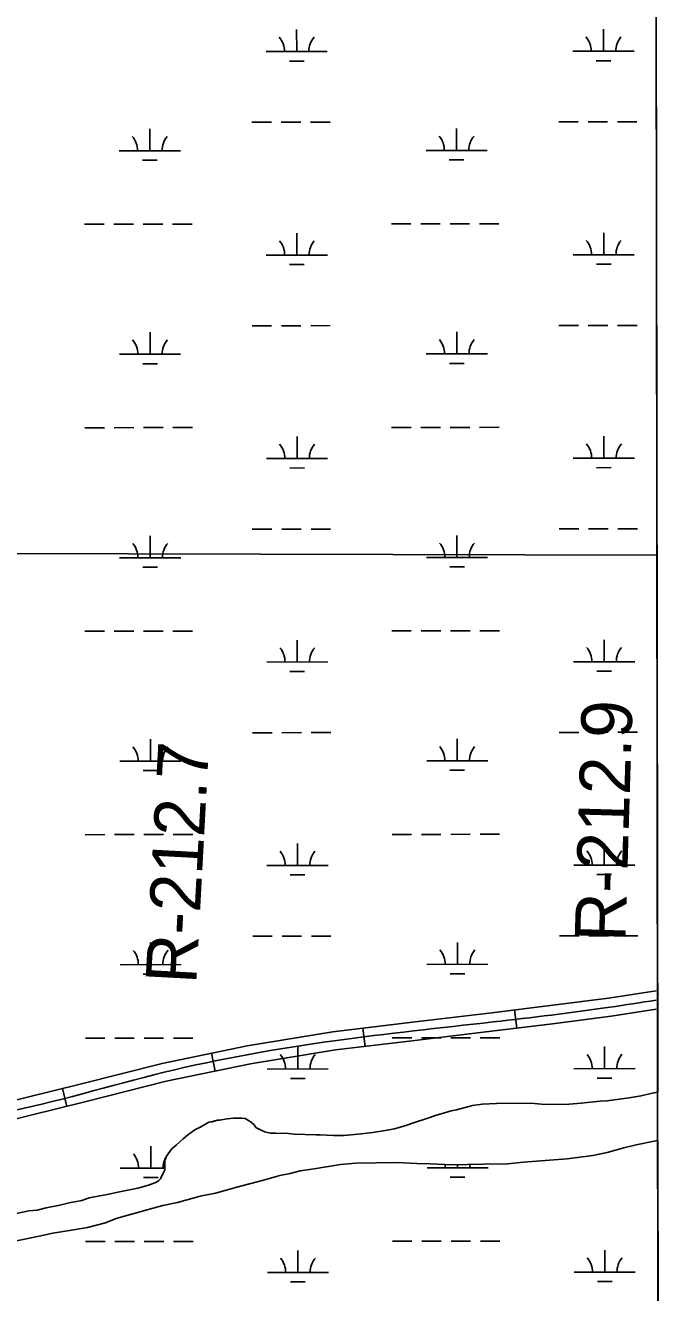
# Model space of a CAD drawing. Extents: x 3297753 to 3335611, y 652252 to 677623.
# Drawn here: x 3332385 to 3333426, y 661833 to 663905 of the extents above; entities that cross this region are included whole.
import ezdxf

# ---------------------------------------------------------------- set-up
doc = ezdxf.new("R2010")
doc.units = 0
for name, color, linetype in [('V-GRID-FRAM', 7, 'Continuous'), ('V-RIVR-RANG-IDEN', 7, 'Continuous'), ('V-ROAD-CNTR', 7, 'Continuous'), ('V-SITE-VEGE', 7, 'Continuous'), ('V-TOPO-BNDY', 7, 'Continuous'), ('V-WETL-SWMP', 7, 'Continuous')]:
    doc.layers.add(name, color=color, linetype=linetype)

msp = doc.modelspace()

# ---------------------------------------------------------------- linework, layer by layer
at = {"layer": 'V-GRID-FRAM'}
msp.add_lwpolyline([(3301859.6, 675814.9), (3333399.1, 675847), (3333425.5, 657662.7), (3301870.2, 657630.6), (3301859.6, 675814.9)], dxfattribs=at)
at = {"layer": 'V-ROAD-CNTR'}
for p, q in [((3333185, 662295.3), (3333188.7, 662265.5)), ((3332936.9, 662265.5), (3332940.4, 662235.7)), ((3332689.1, 662224.6), (3332695.1, 662195.2)), ((3332445.3, 662166.8), (3332452.5, 662137.7))]:
    msp.add_line(p, q, dxfattribs=at)
for points in [[(3331186.9, 662018.9), (3331277.7, 662028.3), (3331368.8, 662039.9), (3331444.1, 662051), (3331520, 662061.5), (3331627.6, 662069.8), (3331734.4, 662077.1), (3331855.9, 662091.7), (3331978.1, 662106.1), (3332075.5, 662112.9), (3332172.4, 662119.1), (3332257.3, 662128.1), (3332341.4, 662141.3), (3332474.5, 662174), (3332608.3, 662208), (3332747.6, 662236.6), (3332887.8, 662259.6), (3333018, 662275.2), (3333147.9, 662290.6), (3333243.4, 662302.5), (3333338.7, 662314.7), (3333416.4, 662326.6)], [(3331188.8, 661988.9), (3331281.1, 661998.5), (3331372.9, 662010.2), (3331448.3, 662021.3), (3331523.2, 662031.6), (3331629.8, 662039.9), (3331737.3, 662047.3), (3331859.4, 662061.9), (3331980.9, 662076.3), (3332077.5, 662083), (3332174.9, 662089.2), (3332261.2, 662098.3), (3332347.3, 662111.9), (3332481.8, 662144.9), (3332615, 662178.7), (3332753.1, 662207.1), (3332892, 662229.9), (3333021.6, 662245.4), (3333151.5, 662260.9), (3333247.1, 662272.8), (3333342.9, 662284.9), (3333416.4, 662296.3)]]:
    msp.add_lwpolyline(points, dxfattribs=at)
msp.add_spline([(3328023, 662390.8), (3328495.8, 662335.5), (3329060, 662301.1), (3329435.1, 662310.6), (3329616.6, 662316.2), (3329714.4, 662319.3), (3329771.8, 662311.2), (3329825.2, 662280), (3329861.1, 662218.4), (3329893.4, 662173), (3329949.2, 662161), (3330067.7, 662144.1), (3330256.8, 662152.9), (3330465.5, 662159.9), (3330666.4, 662160.9), (3330821.1, 662128.7), (3330941.1, 662044.6), (3331060.4, 662014.3), (3331187.9, 662003.9), (3331370.8, 662025), (3331521.6, 662046.5), (3331735.9, 662062.2), (3331979.5, 662091.2), (3332173.6, 662104.2), (3332344.3, 662126.6), (3332611.7, 662193.4), (3332889.9, 662244.8), (3333149.7, 662275.7), (3333340.8, 662299.8), (3333416.4, 662311.3)], degree=3, dxfattribs=at)
at = {"layer": 'V-SITE-VEGE'}
for p, q in [((3333414.7, 665088.7), (3333419, 662161.1)), ((3333372.1, 662151.6), (3333336.4, 662146.8)), ((3333391.8, 662154.7), (3333372.1, 662151.6)), ((3333410, 662159.2), (3333391.8, 662154.7)), ((3333419, 662161.1), (3333410, 662159.2)), ((3333081.1, 662130.4), (3333055.6, 662122.9)), ((3333089.8, 662132), (3333081.1, 662130.4)), ((3333116.1, 662138.8), (3333089.8, 662132)), ((3333132.1, 662141.1), (3333116.1, 662138.8)), ((3333155.4, 662142.1), (3333132.1, 662141.1)), ((3333211.6, 662142.7), (3333155.4, 662142.1)), ((3333234.3, 662140.7), (3333211.6, 662142.7)), ((3333274.4, 662141.1), (3333234.3, 662140.7)), ((3333294.1, 662142.8), (3333274.4, 662141.1)), ((3333324.7, 662146), (3333294.1, 662142.8)), ((3333336.4, 662146.8), (3333324.7, 662146)), ((3332685, 662111.9), (3332671.9, 662104.4)), ((3332690.1, 662112.6), (3332685, 662111.9)), ((3332698.8, 662114.9), (3332690.1, 662112.6)), ((3332702.4, 662115), (3332698.8, 662114.9)), ((3332714.8, 662117.3), (3332702.4, 662115)), ((3332725, 662118.1), (3332714.8, 662117.3)), ((3332738.9, 662118.2), (3332725, 662118.1)), ((3332744, 662117.6), (3332738.9, 662118.2)), ((3332751.4, 662113.3), (3332744, 662117.6)), ((3332754.3, 662111.1), (3332751.4, 662113.3)), ((3332758.7, 662107.5), (3332754.3, 662111.1)), ((3332761.7, 662103.1), (3332758.7, 662107.5)), ((3333006.9, 662106.3), (3332988.7, 662101)), ((3333019.3, 662110.8), (3333006.9, 662106.3)), ((3333041.1, 662117.6), (3333019.3, 662110.8)), ((3333055.6, 662122.9), (3333041.1, 662117.6)), ((3332650.1, 662090.4), (3332642.9, 662084.4)), ((3332661.7, 662099.2), (3332650.1, 662090.4)), ((3332671.9, 662104.4), (3332661.7, 662099.2)), ((3332771.2, 662098.1), (3332761.7, 662103.1)), ((3332776.4, 662096), (3332771.2, 662098.1)), ((3332785.1, 662093.9), (3332776.4, 662096)), ((3332793.9, 662094), (3332785.1, 662093.9)), ((3332815.1, 662093.5), (3332793.9, 662094)), ((3332824.6, 662092.1), (3332815.1, 662093.5)), ((3332859.6, 662091), (3332824.6, 662092.1)), ((3332866.9, 662091.1), (3332859.6, 662091)), ((3332888.8, 662089.8), (3332866.9, 662091.1)), ((3332906.3, 662090), (3332888.8, 662089.8)), ((3332934, 662092.5), (3332906.3, 662090)), ((3332953, 662094.8), (3332934, 662092.5)), ((3332973.4, 662098), (3332953, 662094.8)), ((3332988.7, 662101), (3332973.4, 662098)), ((3332623.4, 662067.5), (3332615.4, 662056.4)), ((3332632, 662074.8), (3332623.4, 662067.5)), ((3332642.9, 662084.4), (3332632, 662074.8)), ((3333336.5, 662062.2), (3333363.4, 662069.7)), ((3333363.4, 662069.7), (3333383.8, 662075)), ((3333383.8, 662075), (3333415.9, 662081.2)), ((3333415.9, 662081.2), (3333419.1, 662081.9)), ((3333419.1, 662081.9), (3333420.1, 661429.6)), ((3332615.4, 662056.4), (3332612.6, 662049.1)), ((3332612.6, 662049.1), (3332612.7, 662033.8)), ((3332900.2, 662042.5), (3332925, 662044.9)), ((3332925, 662044.9), (3332992.2, 662045.6)), ((3332992.2, 662045.6), (3333025, 662044.5)), ((3333025, 662044.5), (3333046.9, 662043.9)), ((3333046.9, 662043.9), (3333082.7, 662042.1)), ((3333173.9, 662043.7), (3333199.5, 662046.2)), ((3333199.5, 662046.2), (3333241.8, 662049.5)), ((3333241.8, 662049.5), (3333270.9, 662052)), ((3333270.9, 662052), (3333313.2, 662057.5)), ((3333313.2, 662057.5), (3333336.5, 662062.2)), ((3332608.5, 662025), (3332605.6, 662019.1)), ((3332611.3, 662030.1), (3332608.5, 662025)), ((3332612.7, 662033.8), (3332611.3, 662030.1)), ((3332774.2, 662017.1), (3332801.1, 662024.7)), ((3332801.1, 662024.7), (3332817.9, 662027.8)), ((3332817.9, 662027.8), (3332833.9, 662032.3)), ((3332833.9, 662032.3), (3332857.2, 662035.5)), ((3332857.2, 662035.5), (3332870.4, 662037.8)), ((3332870.4, 662037.8), (3332887.1, 662040.2)), ((3332887.1, 662040.2), (3332900.2, 662042.5)), ((3333082.7, 662042.1), (3333107.5, 662042.4)), ((3333107.5, 662042.4), (3333133.8, 662043.3)), ((3333133.8, 662043.3), (3333173.9, 662043.7)), ((3332568.5, 662004.1), (3332538.7, 661998)), ((3332586, 662008.7), (3332568.5, 662004.1)), ((3332599.1, 662013.9), (3332586, 662008.7)), ((3332602.7, 662016.2), (3332599.1, 662013.9)), ((3332605.6, 662019.1), (3332602.7, 662016.2)), ((3332695.6, 661995.9), (3332730.5, 662005.8)), ((3332730.5, 662005.8), (3332774.2, 662017.1)), ((3332476.8, 661983.5), (3332456.4, 661979.7)), ((3332489.1, 661988), (3332476.8, 661983.5)), ((3332518.3, 661993.4), (3332489.1, 661988)), ((3332538.7, 661998), (3332518.3, 661993.4)), ((3332633.7, 661980.7), (3332670.8, 661990.6)), ((3332670.8, 661990.6), (3332695.6, 661995.9)), ((3332390.1, 661966.6), (3332352.2, 661958.9)), ((3332403.9, 661968.2), (3332390.1, 661966.6)), ((3332418.5, 661972), (3332403.9, 661968.2)), ((3332441.1, 661975.9), (3332418.5, 661972)), ((3332456.4, 661979.7), (3332441.1, 661975.9)), ((3332533.3, 661954.2), (3332560.2, 661961.7)), ((3332560.2, 661961.7), (3332577.6, 661967)), ((3332577.6, 661967), (3332609.7, 661975.4)), ((3332609.7, 661975.4), (3332633.7, 661980.7)), ((3332486, 661939.8), (3332515.8, 661947.4)), ((3332515.8, 661947.4), (3332533.3, 661954.2)), ((3332367.9, 661917.5), (3332386.1, 661921.3)), ((3332386.1, 661921.3), (3332407.3, 661925.2)), ((3332407.3, 661925.2), (3332429.8, 661930.5)), ((3332429.8, 661930.5), (3332463.4, 661935.9)), ((3332463.4, 661935.9), (3332486, 661939.8))]:
    msp.add_line(p, q, dxfattribs=at)
at = {"layer": 'V-TOPO-BNDY'}
msp.add_line((3324715.9, 663061.4), (3333417.7, 663038.8), dxfattribs=at)
at = {"layer": 'V-WETL-SWMP'}
for p, q in [((3333414.7, 665088.7), (3333419, 662161.1)), ((3332828.5, 663862.1), (3332828.4, 663898.1)), ((3333330.4, 663862.6), (3333330.3, 663898.6)), ((3332778.5, 663862.1), (3332878.5, 663862.2)), ((3332816.5, 663846.7), (3332840.5, 663846.7)), ((3333280.4, 663862.6), (3333380.4, 663862.7)), ((3333318.4, 663847.2), (3333342.4, 663847.2)), ((3332755.2, 663746.6), (3332787.2, 663746.7)), ((3332803.2, 663746.7), (3332835.2, 663746.7)), ((3332851.2, 663746.7), (3332883.2, 663746.8)), ((3333257.1, 663747.1), (3333289.1, 663747.2)), ((3333305.1, 663747.2), (3333337.1, 663747.2)), ((3333353.1, 663747.2), (3333385.1, 663747.3)), ((3332588.2, 663700), (3332588.1, 663736)), ((3333090.1, 663700.5), (3333090, 663736.5)), ((3332538.2, 663700), (3332638.2, 663700.1)), ((3332576.2, 663684.6), (3332600.2, 663684.6)), ((3333040.1, 663700.5), (3333140.1, 663700.6)), ((3333078.1, 663685.1), (3333102.1, 663685.1)), ((3332481.4, 663579.8), (3332513.4, 663579.9)), ((3332529.4, 663579.9), (3332561.4, 663579.9)), ((3332577.4, 663579.9), (3332609.4, 663580)), ((3332625.4, 663580), (3332657.4, 663580)), ((3332983.3, 663580.4), (3333015.3, 663580.4)), ((3333031.3, 663580.4), (3333063.3, 663580.4)), ((3333079.3, 663580.5), (3333111.3, 663580.5)), ((3333127.3, 663580.5), (3333159.3, 663580.5)), ((3332828.8, 663529.5), (3332828.8, 663565.5)), ((3333330.7, 663530), (3333330.7, 663566)), ((3332778.8, 663529.4), (3332878.8, 663529.5)), ((3333280.7, 663529.9), (3333380.7, 663530)), ((3332816.8, 663514), (3332840.8, 663514)), ((3333318.7, 663514.5), (3333342.7, 663514.5)), ((3332755.5, 663414), (3332787.5, 663414)), ((3332803.5, 663414), (3332835.5, 663414)), ((3332851.5, 663414), (3332883.5, 663414.1)), ((3333257.4, 663414.5), (3333289.4, 663414.5)), ((3333305.4, 663414.5), (3333337.4, 663414.5)), ((3333353.4, 663414.6), (3333385.4, 663414.6)), ((3332588.5, 663367.4), (3332588.5, 663403.4)), ((3333090.4, 663367.9), (3333090.4, 663403.9)), ((3332538.5, 663367.3), (3332638.5, 663367.4)), ((3332576.5, 663351.9), (3332600.5, 663351.9)), ((3333040.4, 663367.8), (3333140.4, 663367.9)), ((3333078.4, 663352.4), (3333102.4, 663352.4)), ((3332481.8, 663247.2), (3332513.8, 663247.2)), ((3332529.8, 663247.2), (3332561.8, 663247.3)), ((3332577.8, 663247.3), (3332609.8, 663247.3)), ((3332625.8, 663247.3), (3332657.8, 663247.3)), ((3332983.7, 663247.7), (3333015.7, 663247.7)), ((3333031.7, 663247.7), (3333063.7, 663247.8)), ((3333079.7, 663247.8), (3333111.7, 663247.8)), ((3333127.7, 663247.8), (3333159.7, 663247.9)), ((3332829.1, 663196.8), (3332829.1, 663232.8)), ((3333331, 663197.3), (3333331, 663233.3)), ((3332779.1, 663196.7), (3332879.1, 663196.8)), ((3333281, 663197.2), (3333381, 663197.3)), ((3332817.2, 663181.3), (3332841.2, 663181.4)), ((3333319.1, 663181.8), (3333343.1, 663181.9)), ((3332755.9, 663081.3), (3332787.9, 663081.3)), ((3332803.9, 663081.3), (3332835.9, 663081.4)), ((3332851.9, 663081.4), (3332883.9, 663081.4)), ((3333257.8, 663081.8), (3333289.8, 663081.8)), ((3333305.8, 663081.8), (3333337.8, 663081.9)), ((3333353.8, 663081.9), (3333385.8, 663081.9)), ((3332588.8, 663034.7), (3332588.8, 663070.7)), ((3333090.7, 663035.2), (3333090.7, 663071.2)), ((3332538.8, 663034.6), (3332638.8, 663034.7)), ((3332576.8, 663019.2), (3332600.8, 663019.3)), ((3333040.7, 663035.1), (3333140.7, 663035.2)), ((3333078.8, 663019.7), (3333102.8, 663019.8)), ((3332482.1, 662914.5), (3332514.1, 662914.5)), ((3332530.1, 662914.5), (3332562.1, 662914.6)), ((3332578.1, 662914.6), (3332610.1, 662914.6)), ((3332626.1, 662914.6), (3332658.1, 662914.7)), ((3332984, 662915), (3333016, 662915)), ((3333032, 662915.1), (3333064, 662915.1)), ((3333080, 662915.1), (3333112, 662915.1)), ((3333128, 662915.2), (3333160, 662915.2)), ((3332829.5, 662864.1), (3332829.4, 662900.1)), ((3333331.4, 662864.6), (3333331.4, 662900.6)), ((3332779.5, 662864.1), (3332879.5, 662864.2)), ((3333281.4, 662864.6), (3333381.4, 662864.7)), ((3332817.5, 662848.7), (3332841.5, 662848.7)), ((3333319.4, 662849.2), (3333343.4, 662849.2)), ((3332756.2, 662748.6), (3332788.2, 662748.6)), ((3332804.2, 662748.6), (3332836.2, 662748.7)), ((3332852.2, 662748.7), (3332884.2, 662748.7)), ((3333258.1, 662749.1), (3333290.1, 662749.1)), ((3333306.1, 662749.2), (3333338.1, 662749.2)), ((3333354.1, 662749.2), (3333386.1, 662749.2)), ((3332589.2, 662702), (3332589.1, 662738)), ((3333091.1, 662702.5), (3333091, 662738.5)), ((3332539.2, 662702), (3332639.2, 662702.1)), ((3332577.2, 662686.6), (3332601.2, 662686.6)), ((3333041.1, 662702.5), (3333141.1, 662702.6)), ((3333079.1, 662687.1), (3333103.1, 662687.1)), ((3332482.5, 662581.8), (3332514.5, 662581.9)), ((3332530.5, 662581.9), (3332562.5, 662581.9)), ((3332578.5, 662581.9), (3332610.5, 662582)), ((3332626.5, 662582), (3332658.5, 662582)), ((3332829.8, 662531.4), (3332829.8, 662567.4)), ((3332984.4, 662582.3), (3333016.4, 662582.4)), ((3333032.4, 662582.4), (3333064.4, 662582.4)), ((3333080.4, 662582.4), (3333112.4, 662582.5)), ((3333128.4, 662582.5), (3333160.4, 662582.5)), ((3333331.7, 662531.9), (3333331.7, 662567.9)), ((3332779.8, 662531.4), (3332879.8, 662531.5)), ((3333281.7, 662531.9), (3333381.7, 662532)), ((3332817.8, 662516), (3332841.8, 662516)), ((3333319.7, 662516.5), (3333343.7, 662516.5)), ((3332589.5, 662369.3), (3332589.5, 662405.3)), ((3332756.5, 662415.9), (3332788.5, 662416)), ((3332804.5, 662416), (3332836.5, 662416)), ((3332852.5, 662416), (3332884.5, 662416.1)), ((3333091.4, 662369.8), (3333091.4, 662405.8)), ((3333258.4, 662416.4), (3333290.4, 662416.5)), ((3333306.4, 662416.5), (3333338.4, 662416.5)), ((3333354.4, 662416.5), (3333386.4, 662416.6)), ((3332539.5, 662369.3), (3332639.5, 662369.4)), ((3333041.4, 662369.8), (3333141.4, 662369.9)), ((3332577.5, 662353.9), (3332601.5, 662353.9)), ((3333079.4, 662354.4), (3333103.4, 662354.4)), ((3332482.8, 662249.1), (3332514.8, 662249.2)), ((3332530.8, 662249.2), (3332562.8, 662249.2)), ((3332578.8, 662249.2), (3332610.8, 662249.3)), ((3332626.8, 662249.3), (3332658.8, 662249.3)), ((3332830.2, 662198.8), (3332830.1, 662234.8)), ((3332984.7, 662249.7), (3333016.7, 662249.7)), ((3333032.7, 662249.7), (3333064.7, 662249.7)), ((3333080.7, 662249.8), (3333112.7, 662249.8)), ((3333128.7, 662249.8), (3333160.7, 662249.8)), ((3333332.1, 662199.3), (3333332, 662235.3)), ((3332780.2, 662198.7), (3332880.2, 662198.8)), ((3333282.1, 662199.2), (3333382.1, 662199.3)), ((3332818.2, 662183.3), (3332842.2, 662183.3)), ((3333320.1, 662183.8), (3333344.1, 662183.8)), ((3333372.1, 662151.6), (3333336.4, 662146.8)), ((3333391.8, 662154.7), (3333372.1, 662151.6)), ((3333410, 662159.2), (3333391.8, 662154.7)), ((3333419, 662161.1), (3333410, 662159.2)), ((3333081.1, 662130.4), (3333055.6, 662122.9)), ((3333089.8, 662132), (3333081.1, 662130.4)), ((3333116.1, 662138.8), (3333089.8, 662132)), ((3333132.1, 662141.1), (3333116.1, 662138.8)), ((3333155.4, 662142.1), (3333132.1, 662141.1)), ((3333211.6, 662142.7), (3333155.4, 662142.1)), ((3333234.3, 662140.7), (3333211.6, 662142.7)), ((3333274.4, 662141.1), (3333234.3, 662140.7)), ((3333294.1, 662142.8), (3333274.4, 662141.1)), ((3333324.7, 662146), (3333294.1, 662142.8)), ((3333336.4, 662146.8), (3333324.7, 662146)), ((3332685, 662111.9), (3332671.9, 662104.4)), ((3332690.1, 662112.7), (3332685, 662111.9)), ((3332698.8, 662114.9), (3332690.1, 662112.7)), ((3332702.4, 662115), (3332698.8, 662114.9)), ((3332714.8, 662117.3), (3332702.4, 662115)), ((3332725, 662118.1), (3332714.8, 662117.3)), ((3332738.9, 662118.2), (3332725, 662118.1)), ((3332744, 662117.6), (3332738.9, 662118.2)), ((3332751.4, 662113.3), (3332744, 662117.6)), ((3332754.3, 662111.1), (3332751.4, 662113.3)), ((3332758.7, 662107.5), (3332754.3, 662111.1)), ((3332761.7, 662103.1), (3332758.7, 662107.5)), ((3333006.9, 662106.3), (3332988.7, 662101)), ((3333019.3, 662110.8), (3333006.9, 662106.3)), ((3333041.1, 662117.6), (3333019.3, 662110.8)), ((3333055.6, 662122.9), (3333041.1, 662117.6)), ((3332650.1, 662090.4), (3332642.9, 662084.4)), ((3332661.7, 662099.2), (3332650.1, 662090.4)), ((3332671.9, 662104.4), (3332661.7, 662099.2)), ((3332771.2, 662098.1), (3332761.7, 662103.1)), ((3332776.4, 662096), (3332771.2, 662098.1)), ((3332785.1, 662093.9), (3332776.4, 662096)), ((3332793.9, 662094), (3332785.1, 662093.9)), ((3332815.1, 662093.5), (3332793.9, 662094)), ((3332824.6, 662092.1), (3332815.1, 662093.5)), ((3332859.6, 662091), (3332824.6, 662092.1)), ((3332866.9, 662091.1), (3332859.6, 662091)), ((3332888.8, 662089.8), (3332866.9, 662091.1)), ((3332906.3, 662090), (3332888.8, 662089.8)), ((3332934, 662092.5), (3332906.3, 662090)), ((3332953, 662094.8), (3332934, 662092.5)), ((3332973.4, 662098), (3332953, 662094.8)), ((3332988.7, 662101), (3332973.4, 662098)), ((3332589.8, 662036.7), (3332589.8, 662072.7)), ((3332623.4, 662067.5), (3332615.4, 662056.4)), ((3332632, 662074.8), (3332623.4, 662067.5)), ((3332642.9, 662084.4), (3332632, 662074.8)), ((3333336.5, 662062.2), (3333363.4, 662069.7)), ((3333363.4, 662069.7), (3333383.8, 662075)), ((3333383.8, 662075), (3333415.9, 662081.2)), ((3333415.9, 662081.2), (3333419.1, 662081.9)), ((3333419.1, 662081.9), (3333420.1, 661429.6)), ((3332615.4, 662056.4), (3332612.6, 662049.1)), ((3332612.6, 662049.1), (3332612.7, 662033.8)), ((3332900.2, 662042.5), (3332925, 662044.9)), ((3332925, 662044.9), (3332992.2, 662045.6)), ((3332992.2, 662045.6), (3333025, 662044.5)), ((3333025, 662044.5), (3333046.9, 662043.9)), ((3333046.9, 662043.9), (3333082.7, 662042.1)), ((3333173.9, 662043.8), (3333199.5, 662046.2)), ((3333199.5, 662046.2), (3333241.8, 662049.5)), ((3333241.8, 662049.5), (3333270.9, 662052)), ((3333270.9, 662052), (3333313.2, 662057.5)), ((3333313.2, 662057.5), (3333336.5, 662062.2)), ((3332539.8, 662036.6), (3332612.7, 662036.7)), ((3332608.5, 662025), (3332605.6, 662019.1)), ((3332611.3, 662030.1), (3332608.5, 662025)), ((3332612.7, 662033.8), (3332611.3, 662030.1)), ((3332774.2, 662017.1), (3332801.1, 662024.7)), ((3332801.1, 662024.7), (3332817.9, 662027.8)), ((3332817.9, 662027.8), (3332833.9, 662032.3)), ((3332833.9, 662032.3), (3332857.2, 662035.5)), ((3332857.2, 662035.5), (3332870.4, 662037.8)), ((3332870.4, 662037.8), (3332887.1, 662040.2)), ((3332887.1, 662040.2), (3332900.2, 662042.5)), ((3333041.8, 662037.1), (3333141.8, 662037.2)), ((3333082.7, 662042.1), (3333107.5, 662042.4)), ((3333091.8, 662037.2), (3333091.8, 662042.2)), ((3333107.5, 662042.4), (3333133.8, 662043.4)), ((3333133.8, 662043.4), (3333173.9, 662043.8)), ((3332568.5, 662004.1), (3332538.7, 661998)), ((3332586, 662008.7), (3332568.5, 662004.1)), ((3332577.9, 662021.2), (3332601.9, 662021.2)), ((3332599.1, 662013.9), (3332586, 662008.7)), ((3332602.7, 662016.2), (3332599.1, 662013.9)), ((3332605.6, 662019.1), (3332602.7, 662016.2)), ((3332695.6, 661995.9), (3332730.5, 662005.8)), ((3332730.5, 662005.8), (3332774.2, 662017.1)), ((3333079.8, 662021.7), (3333103.8, 662021.7)), ((3332476.8, 661983.5), (3332456.4, 661979.7)), ((3332489.1, 661988), (3332476.8, 661983.5)), ((3332518.3, 661993.4), (3332489.1, 661988)), ((3332538.7, 661998), (3332518.3, 661993.4)), ((3332633.7, 661980.7), (3332670.8, 661990.6)), ((3332670.8, 661990.6), (3332695.6, 661995.9)), ((3332390.1, 661966.6), (3332352.2, 661958.9)), ((3332403.9, 661968.2), (3332390.1, 661966.6)), ((3332418.5, 661972), (3332403.9, 661968.2)), ((3332441.1, 661975.9), (3332418.5, 661972)), ((3332456.4, 661979.7), (3332441.1, 661975.9)), ((3332533.3, 661954.2), (3332560.2, 661961.7)), ((3332560.2, 661961.7), (3332577.6, 661967)), ((3332577.6, 661967), (3332609.7, 661975.4)), ((3332609.7, 661975.4), (3332633.7, 661980.7)), ((3332486, 661939.8), (3332515.8, 661947.4)), ((3332515.8, 661947.4), (3332533.3, 661954.2)), ((3332367.9, 661917.5), (3332386.1, 661921.3)), ((3332386.1, 661921.3), (3332407.3, 661925.2)), ((3332407.3, 661925.2), (3332429.8, 661930.5)), ((3332429.8, 661930.5), (3332463.4, 661935.9)), ((3332463.4, 661935.9), (3332486, 661939.8)), ((3332483.1, 661916.5), (3332515.1, 661916.5)), ((3332531.1, 661916.5), (3332563.1, 661916.6)), ((3332579.1, 661916.6), (3332611.1, 661916.6)), ((3332627.1, 661916.6), (3332659.1, 661916.7)), ((3332830.5, 661866.1), (3332830.5, 661902.1)), ((3332985, 661917), (3333017, 661917)), ((3333033, 661917), (3333065, 661917.1)), ((3333081, 661917.1), (3333113, 661917.1)), ((3333129, 661917.1), (3333161, 661917.2)), ((3333332.4, 661866.6), (3333332.4, 661902.6)), ((3332780.5, 661866), (3332880.5, 661866.1)), ((3333282.4, 661866.5), (3333382.4, 661866.6)), ((3332818.5, 661850.6), (3332842.5, 661850.7)), ((3333320.4, 661851.2), (3333344.4, 661851.2))]:
    msp.add_line(p, q, dxfattribs=at)
for centre, start, end in [((3332773.2, 663862.6), 359.2865, 40.8301), ((3332883.7, 663862.7), 139.2865, 180.8301), ((3333275.1, 663863.1), 359.2865, 40.8301), ((3333385.6, 663863.2), 139.2865, 180.8301), ((3332532.9, 663700.4), 359.2865, 40.8301), ((3332643.4, 663700.6), 139.2865, 180.8301), ((3333034.8, 663701), 359.2865, 40.8301), ((3333145.3, 663701.1), 139.2865, 180.8301), ((3332773.6, 663529.9), 359.2865, 40.8301), ((3332884, 663530), 139.2865, 180.8301), ((3333275.5, 663530.4), 359.2865, 40.8301), ((3333386, 663530.5), 139.2865, 180.8301), ((3332533.3, 663367.8), 359.2865, 40.8301), ((3332643.7, 663367.9), 139.2865, 180.8301), ((3333035.2, 663368.3), 359.2865, 40.8301), ((3333145.6, 663368.4), 139.2865, 180.8301), ((3332773.9, 663197.2), 359.2865, 40.8301), ((3332884.4, 663197.3), 139.2865, 180.8301), ((3333275.8, 663197.7), 359.2865, 40.8301), ((3333386.3, 663197.8), 139.2865, 180.8301), ((3332533.6, 663035.1), 359.2865, 40.8301), ((3332644.1, 663035.2), 139.2865, 180.8301), ((3333035.5, 663035.6), 359.2865, 40.8301), ((3333146, 663035.7), 139.2865, 180.8301), ((3332774.2, 662864.5), 359.2865, 40.8301), ((3332884.7, 662864.6), 139.2865, 180.8301), ((3333276.1, 662865), 359.2865, 40.8301), ((3333386.6, 662865.1), 139.2865, 180.8301), ((3332533.9, 662702.4), 359.2865, 40.8301), ((3332644.4, 662702.5), 139.2865, 180.8301), ((3333035.8, 662702.9), 359.2865, 40.8301), ((3333146.3, 662703), 139.2865, 180.8301), ((3332774.6, 662531.9), 359.2865, 40.8301), ((3332885.1, 662532), 139.2865, 180.8301), ((3333276.5, 662532.4), 359.2865, 40.8301), ((3333387, 662532.5), 139.2865, 180.8301), ((3332534.3, 662369.7), 359.2865, 40.8301), ((3332644.8, 662369.9), 139.2865, 180.8301), ((3333036.2, 662370.3), 359.2865, 40.8301), ((3333146.7, 662370.4), 139.2865, 180.8301), ((3332774.9, 662199.2), 359.2865, 40.8301), ((3332885.4, 662199.3), 139.2865, 180.8301), ((3333276.8, 662199.7), 359.2865, 40.8301), ((3333387.3, 662199.8), 139.2865, 180.8301), ((3332534.6, 662037.1), 359.2865, 40.8301), ((3332645.1, 662037.2), 147.8695, 180.8301), ((3333036.5, 662037.6), 359.2865, 8.3415), ((3333147, 662037.7), 172.1079, 180.8301), ((3332775.3, 661866.5), 359.2865, 40.8301), ((3332885.7, 661866.6), 139.2865, 180.8301), ((3333277.2, 661867), 359.2865, 40.8301), ((3333387.6, 661867.1), 139.2865, 180.8301)]:
    msp.add_arc(centre, 35.2, start, end, dxfattribs=at)

# ---------------------------------------------------------------- texts
at = {"layer": 'V-RIVR-RANG-IDEN'}
for s, rotation, p in [('R-212.9', 88.2812, (3333366.1, 662405.7)), ('R-212.7', 86.9261, (3332664, 662336.7))]:
    msp.add_text(s, height=83, rotation=rotation, dxfattribs=at).set_placement(p)

doc.saveas('drawing.dxf')
